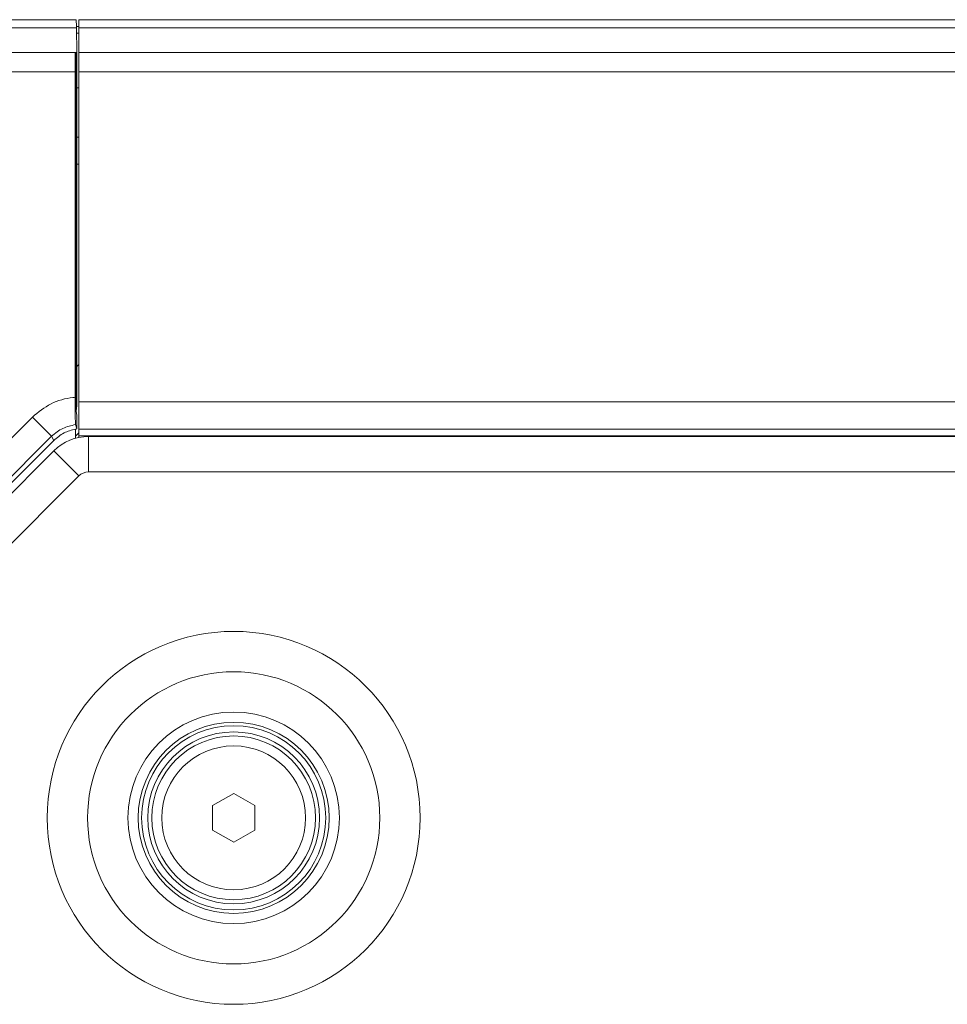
# Model space of a CAD drawing. Header units: millimetres. Extents: x 0 to 1118, y 0 to 864.
# Tile 380 of 390: x 797 to 814, y 706 to 724. Entities that reach past the tile are written whole.
import ezdxf

# ---------------------------------------------------------------- set-up
doc = ezdxf.new("R2010")
doc.units = ezdxf.units.MM

msp = doc.modelspace()

# ---------------------------------------------------------------- linework, layer by layer
at = {"color": 7, "linetype": 'Continuous', "lineweight": 15}
for p, q in [((792.0449, 723.5739), (798.4076, 723.5739)), ((798.4569, 723.5739), (1002.6319, 723.5739)), ((798.4569, 723.5739), (798.4569, 723.4275)), ((798.4134, 723.4489), (798.4569, 723.4489)), ((798.4217, 722.9704), (798.4138, 723.4275)), ((798.4569, 723.4275), (798.4569, 722.9704)), ((798.392, 722.9704), (798.392, 716.5055)), ((798.392, 722.9704), (798.4069, 722.9704)), ((798.4069, 722.9704), (798.4217, 722.9704)), ((798.4217, 722.9704), (798.4217, 716.5055)), ((798.4569, 722.9704), (798.4569, 722.6168)), ((798.3894, 716.6543), (798.3894, 722.6168)), ((798.4569, 722.6168), (798.4569, 716.5739)), ((798.4569, 722.3239), (798.4217, 722.3239)), ((798.4217, 721.4239), (798.4569, 721.4239)), ((798.4569, 720.9239), (798.4217, 720.9239)), ((798.4569, 717.2564), (798.4217, 717.2213)), ((798.392, 716.5055), (798.4069, 716.4007)), ((798.4069, 716.5055), (798.392, 716.5055)), ((798.4069, 716.5055), (798.4217, 716.5055)), ((798.4217, 716.5055), (798.4069, 716.4007)), ((798.4569, 716.5739), (798.4569, 716.0739)), ((798.4069, 716.4007), (798.4178, 716.3239)), ((798.4178, 716.3239), (798.4178, 716.0756)), ((798.4069, 716.0739), (798.3959, 716.0721)), ((798.3959, 715.904), (798.3959, 716.0721)), ((798.3975, 716.1539), (798.4178, 716.0756)), ((798.4069, 716.0739), (798.4178, 716.0756)), ((798.4569, 716.0013), (798.4569, 716.0739)), ((798.4569, 716.0739), (1002.6319, 716.0739)), ((798.3959, 715.9404), (798.4569, 716.0013)), ((798.4569, 716.0013), (798.4569, 715.9186)), ((1002.4535, 715.9364), (798.6352, 715.9364)), ((797.9973, 715.8644), (794.0039, 711.8709)), ((797.9988, 715.6728), (794.1955, 711.8695)), ((800.9069, 709.1726), (801.2944, 709.3964)), ((801.2944, 709.3964), (801.6819, 709.1726)), ((800.9069, 708.7252), (800.9069, 709.1726)), ((801.6819, 709.1726), (801.6819, 708.7252)), ((801.2944, 708.5015), (800.9069, 708.7252)), ((801.6819, 708.7252), (801.2944, 708.5015))]:
    msp.add_line(p, q, dxfattribs=at)
at = {"color": 9, "linetype": 'Continuous', "lineweight": 0}
for p, q in [((798.4138, 723.4275), (792.0444, 723.4275)), ((798.4569, 723.3261), (798.4155, 723.3261)), ((798.4569, 723.4275), (1002.6319, 723.4275)), ((792.0164, 722.9704), (798.392, 722.9704)), ((798.4069, 722.9704), (798.4069, 716.5055)), ((798.4569, 722.9704), (1002.6319, 722.9704)), ((798.3894, 722.6168), (792.0189, 722.6168)), ((798.4569, 722.6168), (1002.6319, 722.6168)), ((798.4069, 716.5055), (798.4069, 716.4007)), ((798.4569, 716.5739), (1002.6319, 716.5739)), ((796.1669, 714.8541), (797.6058, 716.2929)), ((797.6058, 716.2929), (797.9585, 715.9403)), ((797.9585, 715.9403), (793.928, 711.9098)), ((797.9973, 715.8644), (797.9585, 715.9403)), ((798.4569, 715.9489), (1002.6319, 715.9489)), ((798.6352, 715.2864), (798.6352, 715.9364)), ((798.4584, 715.2132), (797.9988, 715.6728)), ((798.4584, 715.2132), (794.6551, 711.4099)), ((1002.4535, 715.2864), (798.6352, 715.2864))]:
    msp.add_line(p, q, dxfattribs=at)
for radius in [3.4165, 2.677, 1.9375, 1.3179]:
    msp.add_circle((801.2944, 708.9489), radius, dxfattribs=at)
at = {"color": 7, "linetype": 'Continuous', "lineweight": 15}
for radius in [1.75, 1.6875, 1.575, 1.5]:
    msp.add_circle((801.2944, 708.9489), radius, dxfattribs=at)
msp.add_arc((798.6352, 715.0364), 0.9, 90, 135, dxfattribs=at)
at = {"color": 9, "linetype": 'Continuous', "lineweight": 0}
msp.add_arc((798.6352, 715.0364), 0.25, 90, 135, dxfattribs=at)
at = {"color": 7, "linetype": 'Continuous', "lineweight": 15}
for centre, start_param, end_param in [((798.4076, 723.0739), 5.4977871, 6.2831853), ((798.3981, 722.6168), 0.7853982, 1.5707963)]:
    msp.add_ellipse(centre, major_axis=(0, 0.5), ratio=0.0174551, start_param=start_param, end_param=end_param, dxfattribs=at)
at = {"color": 9, "linetype": 'Continuous', "lineweight": 0}
for points, knots in [([(797.6058, 716.2929), (797.7145, 716.3823), (797.932, 716.5611), (798.2241, 716.6394), (798.3762, 716.6531), (798.3894, 716.6543)], [0, 0, 0, 0, 0.4773013, 0.9546063, 1, 1, 1, 1]), ([(798.3975, 716.1539), (798.3169, 716.1373), (798.1526, 716.1033), (798.024, 715.9953), (797.9585, 715.9403)], [0, 0, 0, 0, 0.4906289, 1, 1, 1, 1])]:
    msp.add_open_spline(points, degree=3, knots=knots, dxfattribs=at)
at = {"color": 7, "linetype": 'Continuous', "lineweight": 15}
for points, knots in [([(798.3894, 716.6543), (798.3895, 716.5977), (798.3897, 716.4846), (798.3912, 716.3339), (798.3934, 716.2203), (798.3957, 716.1659), (798.3971, 716.1567), (798.3975, 716.1539)], [0, 0, 0, 0, 0.2256354, 0.4512756, 0.6767085, 0.9011407, 1, 1, 1, 1]), ([(798.3959, 716.0721), (798.3233, 716.0534), (798.1745, 716.0151), (798.0573, 715.9154), (797.9973, 715.8644)], [0, 0, 0, 0, 0.4879707, 1, 1, 1, 1])]:
    msp.add_open_spline(points, degree=3, knots=knots, dxfattribs=at)

doc.saveas('drawing.dxf')
